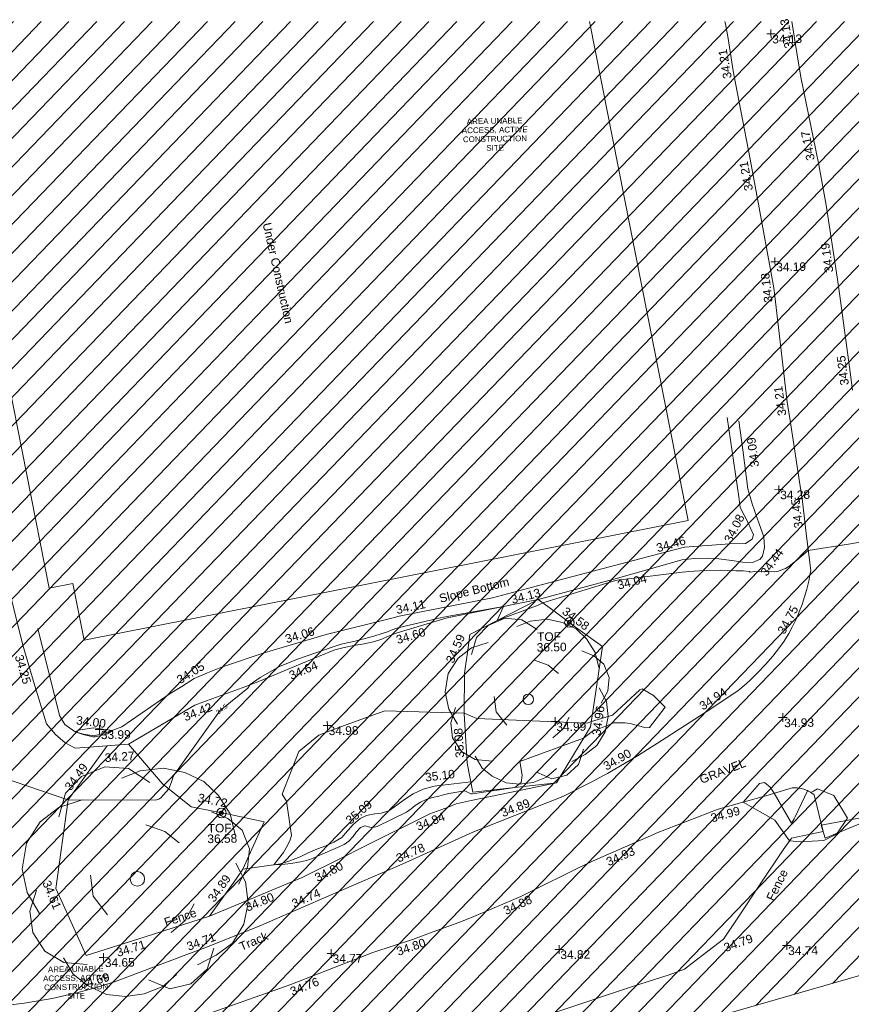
# Model space of a CAD drawing. Header units: millimetres. Extents: x -287732 to 520720, y -103372 to 287754.
# Tile 373 of 380: x 360209 to 396715, y 238906 to 282101. Entities that reach past the tile are written whole.
import ezdxf

# ---------------------------------------------------------------- set-up
doc = ezdxf.new("R2010")
doc.units = ezdxf.units.MM
doc.linetypes.add('IMPORT-HIDDEN2 _3_', pattern=[4762.5, 3175, -1587.5])
doc.linetypes.add('IMPORT-UG_ELEC_STREET LIGHTING_QLB2 _2_', pattern=[2700, 1500, -300.0000000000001, 0, -250, 150, -300.0000000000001, 0, -200])
for name, color, linetype, lineweight, true_color in [('00__TOPO__TOP_OF_FENCE_SYMBOL', 7, 'Continuous', 9, 0x666666), ('00_TOPO_FENCE', 7, 'Continuous', 9, 0x3f7f4f), ('00_TOPO_GATE', 7, 'Continuous', 9, 0xa50000), ('00_TOPO_TREE', 7, 'Continuous', 9, 0x666666), ('00_UAV_FENCE', 7, 'Continuous', 9, 0x264c2f), ('00_UAV_LEVEL_SPOT', 7, 'Continuous', 9, 0x666666), ('00_UAV_SLOPE_BOTTOM', 30, 'Continuous', 9, 0xff7f00), ('00_UAV_SLOPE_TOP', 40, 'Continuous', 9, 0xffbf00), ('00_UAV_TOP_OF_FENCE', 6, 'Continuous', 9, 0xff00ff), ('00_UAV_TRACK', 7, 'Continuous', 9, 0x666666), ('01_DTM_CONTOUR_MJR', 7, 'Continuous', 9, 0x7f3f00), ('01_DTM_CONTOUR_MNR', 7, 'Continuous', 9, 0xa5a552), ('01_DTM_CONTOUR_MNR_LABELS', 7, 'Continuous', 9, 0xa5a552), ('12333-PUM-2D-U-0001-C01 - Rev2_REVIT IMPORT_dwg', 7, 'Continuous', 9, 0x767676), ('PUM-CHAMBER EXTENTS', 6, 'IMPORT-HIDDEN2 _3_', 9, 0xff00ff), ('PUM-UNABLE TO SURVEY', 190, 'Continuous', 9, 0x7f00ff)]:
    doc.layers.add(name, color=color, linetype=linetype, lineweight=lineweight, true_color=true_color)
doc.layers.add('00_UAV_BUILDING_UNDER_CONSTRUCTION', color=7, linetype='Continuous', lineweight=9)
doc.layers.add('00_UAV_SURVEY_TEXT', color=7, linetype='Continuous', lineweight=9)
doc.styles.add('Arial_1', font='arial.ttf', dxfattribs={"height": 250})
doc.styles.add('Swis721 Lt BT_1', font='swissl.ttf', dxfattribs={"height": 200})
doc.styles.add('Swis721 Lt BT_2', font='swissl.ttf', dxfattribs={"height": 375})

# ---------------------------------------------------------------- blocks, each defined once
blk = doc.blocks.new('12333-PUM-2D-U-0001-C01 - Rev2_REVIT IMPORT_dwg__U53-2077580-Site Location Plan Proposed')
at = {"layer": '00_TOPO_GATE', "color": 9, "true_color": 0xe1aaaa, "flags": 128}
blk.add_lwpolyline([(80.55898944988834, -288.9813994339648), (-80.55898944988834, 288.9813994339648), (5521.960576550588, 1227.911431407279), (5360.842597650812, 1805.874230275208)], close=True, dxfattribs=at)
blk = doc.blocks.new('12333-PUM-2D-U-0001-C01 - Rev2_REVIT IMPORT_dwg_CONIFEROUS_TREE-2077251-Site Location Plan Proposed')
at = {"layer": '00_TOPO_TREE', "color": 254, "true_color": 0xcccccc, "flags": 128}
for points in [[(-1889.403682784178, 1545.875740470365), (-1717.639711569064, 2118.422311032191), (-1316.857112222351, 2519.204910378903), (-744.3105416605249, 2748.223538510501), (-171.763971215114, 2690.968881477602), (343.5279423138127, 2347.440939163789)], [(-343.5279423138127, 2461.950253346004), (114.5093140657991, 2633.714224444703), (687.0558846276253, 2690.968881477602), (1202.347798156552, 2576.459567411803), (1660.385054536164, 2347.440939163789), (2003.912996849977, 2003.912996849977), (2290.18628213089, 1545.875740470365), (2404.695596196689, 1030.583826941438)], [(-2404.695596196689, -801.5651986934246), (-2690.968881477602, -286.2732852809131), (-2805.478195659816, 286.2732852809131), (-2690.968881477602, 916.0745128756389), (-2347.440939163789, 1431.36642628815), (-1889.403682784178, 1774.894368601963), (-1316.857112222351, 1946.658339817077)], [(1832.149025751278, 1603.130397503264), (2232.93162509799, 1431.36642628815), (2576.459567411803, 1145.093141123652), (2748.223538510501, 687.0558846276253), (2690.968881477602, 229.0186282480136), (2461.950253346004, -171.763971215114)], [(229.0186282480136, 1316.857112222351), (687.0558846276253, 1145.093141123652), (1030.583826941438, 858.8198558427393)], [(2404.695596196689, 343.5279423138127), (2633.714224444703, -114.5093140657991), (2690.968881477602, -629.8012275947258), (2576.459567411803, -1145.093141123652), (2290.18628213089, -1603.130397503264), (1889.403682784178, -1889.403682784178), (1431.36642628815, -2118.422311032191)], [(-744.3105416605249, -858.8198558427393), (-1087.838483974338, -400.7825993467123), (-1145.093141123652, 114.5093140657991)], [(-1259.602455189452, -2061.167653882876), (-1832.149025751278, -2003.912996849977), (-2290.18628213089, -1717.639711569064), (-2576.459567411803, -1259.602455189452), (-2633.714224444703, -744.3105416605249), (-2461.950253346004, -229.0186282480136)], [(1374.111769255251, -629.8012275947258), (1145.093141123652, -1030.583826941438), (801.5651986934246, -1316.857112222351)], [(916.0745128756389, -2347.440939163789), (572.5465705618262, -2633.714224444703), (114.5093140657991, -2805.478195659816), (-343.5279423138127, -2862.732852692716), (-801.5651986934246, -2805.478195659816), (-1259.602455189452, -2576.459567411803), (-1603.130397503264, -2290.18628213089), (-1832.149025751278, -1889.403682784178)], [(1832.149025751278, -1717.639711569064), (1660.385054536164, -2232.93162509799), (1259.602455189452, -2576.459567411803), (744.3105416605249, -2690.968881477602), (229.0186282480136, -2461.950253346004)]]:
    blk.add_lwpolyline(points, dxfattribs=at)
at = {"layer": '00_TOPO_TREE', "color": 254, "true_color": 0xcccccc}
blk.add_circle((0, 0), 176.6246020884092, dxfattribs=at)
blk = doc.blocks.new('12333-PUM-2D-U-0001-C01 - Rev2_REVIT IMPORT_dwg_MSL_Node_LineworkTOF-2077248-Site Location Plan Proposed')
at = {"layer": '00__TOPO__TOP_OF_FENCE_SYMBOL', "color": 254, "true_color": 0xcccccc, "flags": 128}
for points in [[(165.3591892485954, 165.3591892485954), (0, 0), (-165.3591892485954, 165.3591892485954)], [(165.3591892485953, -165.3591892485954), (0, 0), (-165.3591892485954, -165.3591892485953)]]:
    blk.add_lwpolyline(points, dxfattribs=at)
at = {"layer": '00__TOPO__TOP_OF_FENCE_SYMBOL', "color": 254, "true_color": 0xcccccc}
for radius in [562.5594001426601, 233.853208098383]:
    blk.add_circle((0, 0), radius, dxfattribs=at)
blk = doc.blocks.new('12333-PUM-2D-U-0001-C01 - Rev2_REVIT IMPORT_dwg_UAV-2077255-Site Location Plan Proposed')
at = {"layer": '00_UAV_LEVEL_SPOT', "color": 254, "true_color": 0xcccccc, "flags": 128}
for points in [[(0, -500.0000000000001), (0, 0), (-500.0000000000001, 0)], [(500.0000000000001, 0), (0, 0), (0, 500.0000000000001)]]:
    blk.add_lwpolyline(points, dxfattribs=at)
blk = doc.blocks.new('12333-PUM-2D-U-0001-C01 - Rev2_REVIT IMPORT_dwg_MGS62954_T2_Galway_ITM_3d_Rev1-2077680-Site Location Plan Proposed')
at = {"layer": '00_TOPO_FENCE', "color": 254, "true_color": 0xcccccc, "flags": 128}
blk.add_lwpolyline([(534266101.5531028, 725779715.6278694), (534268210.3965186, 725780397.2926203), (534271122.7142047, 725781339.5459033), (534273788.3399823, 725782165.578988), (534276798.8207607, 725783169.6572479), (534279514.0080751, 725784024.3359522), (534283074.164738, 725785174.5487269), (534286393.9137111, 725786227.1373384), (534289679.3449411, 725787210.3340458), (534293186.4064785, 725788311.2035806), (534294816.219094, 725788807.2742302), (534295495.1616126, 725789034.2959155), (534295830.8497308, 725789291.8642383), (534297217.8645351, 725790329.9378955), (534297832.2971241, 725791200.6617758), (534298876.846711, 725792709.6810789), (534299908.2229397, 725794197.8288555), (534300279.2705071, 725794700.0248502), (534301684.4236245, 725794963.8720913)], dxfattribs=at)
at = {"layer": '00_UAV_BUILDING_UNDER_CONSTRUCTION', "color": 254, "true_color": 0xcccccc, "flags": 128}
blk.add_lwpolyline([(534292043.0622367, 725830672.463737), (534295998.6740963, 725808714.3657684), (534269394.7074885, 725803921.8301865), (534268943.9164782, 725806424.2276704), (534267900.4135952, 725806236.2472548), (534263408.3448763, 725831172.2845877)], dxfattribs=at)
at = {"layer": '00_UAV_FENCE', "color": 254, "true_color": 0xcccccc, "flags": 128}
blk.add_lwpolyline([(534290018.7320002, 725797310.071), (534286336.0725001, 725796962.2185), (534286115.0725001, 725798238.2185001), (534286114.8610072, 725798242.7111832), (534286012.0725, 725800426.2185003), (534286066.0725, 725802194.2185001), (534286219.4088728, 725803195.6595387), (534286324.0725002, 725803879.2185), (534289355.732, 725805367.0710001), (534290084.2013274, 725804805.5989784), (534290969.7320002, 725804123.0710002), (534292142.7320001, 725803257.0710002), (534291742.6615806, 725800884.2627711), (534291548.7320001, 725799734.0710001)], close=True, dxfattribs=at)
blk.add_lwpolyline([(534271253.7320001, 725799333.0710002), (534272717.7320001, 725797566.0710002), (534273954.732, 725796530.0710001), (534274999.7890692, 725796311.8287985), (534275539.732, 725796199.0710002), (534277159.732, 725795829.0710001), (534276183.0725, 725793763.2185), (534275889.7675157, 725793362.2048627), (534274688.0724999, 725791719.2185001), (534271849.5750013, 725790874.5580412), (534269238.5810001, 725790097.5964999), (534268336.7126679, 725792185.4640967), (534267962.581, 725793051.5965002), (534268562.5810001, 725796936.5965002), (534268637.0263307, 725797035.2853026), (534270324.3750001, 725799272.1270001)], dxfattribs=at)
at = {"layer": '00_UAV_SLOPE_BOTTOM', "color": 254, "true_color": 0xcccccc, "flags": 128}
for points in [[(534297789.732, 725813197.071), (534298233.7320001, 725809719.0710001), (534298279.732, 725809240.0710002), (534298622.7320001, 725808569.0710002), (534298723.1470793, 725808331.316911), (534298845.7320001, 725808041.0710001), (534298792.7320001, 725807844.0710001), (534298497.7320001, 725807666.071), (534297798.7320001, 725807656.0710001), (534295810.7320001, 725807545.0710001), (534294406.8653284, 725807201.3757837), (534289551.0362566, 725806012.5697119), (534287352.0724999, 725805474.2185)], [(534267363.0725001, 725804473.2185), (534268254.0725, 725800644.2185001), (534268473.0725001, 725800241.2185), (534268929.0725001, 725799919.2185001), (534268973.775679, 725799904.9034371), (534269285.0725001, 725799805.2185), (534269759.0725, 725799723.2185001), (534270296.0725, 725799858.2185), (534270977.0724999, 725800103.2185001), (534273131.0725001, 725801518.2185001), (534273417.3278922, 725801686.83469), (534273642.0725, 725801819.2185001), (534274192.0725, 725802163.2185), (534274776.0725, 725802405.2185001), (534275441.0725, 725802652.2185), (534277286.0725, 725803236.2185001), (534278069.6884303, 725803452.7553056), (534280011.0725001, 725803989.2185), (534282919.3118084, 725804663.5405716), (534283237.0724999, 725804737.2185003), (534287352.0724999, 725805474.2185)], [(534290018.7320002, 725797310.071), (534286261.0725001, 725796599.2185), (534285596.0725001, 725796465.2185003), (534285137.1513802, 725796283.971443), (534285082.0725001, 725796262.2185001), (534284437.0725002, 725796044.2185001), (534281406.0725, 725794606.2185), (534280588.8028086, 725794217.9145186), (534278773.0725001, 725793355.2185001), (534275998.2095267, 725792243.9147488), (534274688.0724999, 725791719.2185001)]]:
    blk.add_lwpolyline(points, dxfattribs=at)
at = {"layer": '00_UAV_SLOPE_TOP', "color": 254, "true_color": 0xcccccc, "flags": 128}
for points in [[(534266697.0725001, 725803756.2185), (534265565.616909, 725808623.5595282), (534264813.5835, 725811858.687), (534264464.6039398, 725813498.536839), (534263423.9297429, 725818388.6496378), (534263039.5835, 725820194.687), (534262637.3855002, 725822407.5819999)], [(534289355.732, 725805367.0710001), (534292850.732, 725806238.0710001), (534294201.4932753, 725806597.9558064), (534295680.7320001, 725806992.0710001), (534296242.7320001, 725807045.0710001), (534296838.732, 725807051.0710002), (534297305.7320001, 725807017.0710002), (534297885.732, 725806923.0710001), (534298365.732, 725806846.0710001), (534298791.7320001, 725806818.0710001), (534299100.732, 725806953.0710002), (534299102.006458, 725806954.5275236), (534299226.7320001, 725807097.071), (534299327.7320001, 725807470.0710001), (534299301.732, 725807946.0710002), (534299105.732, 725808512.0710003), (534299011.7320001, 725808814.0710001), (534298818.7320001, 725809399.0710001), (534298638.7320002, 725810064.0710002), (534298445.7805055, 725811765.3453877), (534298299.732, 725813053.0710001)], [(534289355.732, 725805367.0710001), (534286794.0725, 725804891.2185), (534285338.0725, 725804625.2185), (534284459.2401424, 725804381.5187254), (534283131.0725001, 725804013.2185), (534282712.0725001, 725803854.2185001), (534282455.0724999, 725803749.2185), (534282135.0725, 725803653.2185), (534281674.0725001, 725803551.2185003), (534281218.0725001, 725803487.2185001), (534280798.0724999, 725803405.2185), (534280389.0725, 725803309.2185001), (534279664.7181935, 725803026.1969244), (534278147.0725, 725802433.2185001), (534277052.0725002, 725801999.2185), (534276446.0725, 725801776.2185), (534275000.0863081, 725801271.0254633), (534274202.0725001, 725800992.2185001), (534271253.7320001, 725799333.0710002), (534270489.0552081, 725799282.9261554), (534270324.3750001, 725799272.1270001), (534268909.0725, 725799194.2185001), (534268473.0725001, 725799433.2185001), (534268057.0725002, 725799814.2185001), (534267670.0725001, 725800289.2185), (534267199.1436222, 725801967.2353758), (534266697.0725001, 725803756.2185)], [(534276183.0725, 725793763.2185), (534277839.0725001, 725793971.2185001), (534278210.0724999, 725794081.2185001), (534278704.0725002, 725794255.2185), (534279068.0724999, 725794430.2185), (534279480.0725, 725794600.2185003), (534279837.0725001, 725794728.2185), (534280197.0725001, 725794872.2185001), (534280550.0725001, 725795081.2185001), (534280808.6225731, 725795366.8892103), (534280836.0725001, 725795397.2185001), (534281064.0725001, 725795641.2185), (534281374.0724999, 725795889.2185003), (534281652.0725001, 725796028.2185), (534282017.0725001, 725796090.2185001), (534282295.0725001, 725796116.2185001), (534282633.0725002, 725796215.2185001), (534282990.0725001, 725796456.2185001), (534283331.0725001, 725796700.2185), (534283720.0725, 725796937.2185001), (534284152.0725001, 725797136.2185), (534284639.0725, 725797262.2185001), (534285015.0725, 725797290.2185001), (534285263.3308752, 725797316.3510078), (534286256.6284837, 725797420.908839)]]:
    blk.add_lwpolyline(points, dxfattribs=at)
at = {"layer": '00_UAV_TRACK', "color": 254, "true_color": 0xcccccc, "flags": 128}
for points in [[(534301684.4236246, 725794963.8720914), (534301309.0210001, 725796585.4535003), (534301263.808525, 725796621.9105495), (534301217.1090462, 725796656.4423175), (534301169.0044903, 725796688.9882244), (534301119.5792493, 725796719.4911729), (534301068.9200317, 725796747.8976512), (534301017.1157109, 725796774.1578243), (534300964.2571696, 725796798.2256229), (534300912.021, 725796819.4535), (534300857.3578585, 725796839.0806572), (534300801.9207658, 725796856.4015428), (534300745.8069773, 725796871.3857707), (534300689.1149359, 725796884.0070531), (534300631.9440985, 725796894.2432485), (534300574.3947626, 725796902.0763987), (534300516.5678886, 725796907.4927617), (534300458.564925, 725796910.4828355), (534300400.4876283, 725796911.0413748), (534300348.0210002, 725796909.4535), (534299293.0210001, 725796605.4535003), (534298134.8944455, 725796299.6028055), (534297093.0210002, 725796024.4535004), (534294355.2063727, 725795018.2089075), (534294231.0210001, 725794969.4535), (534293426.7732614, 725794633.1951927), (534291539.8956476, 725793844.2862009), (534290822.0210003, 725793521.4535003), (534288862.7929611, 725792594.6520725), (534288355.0210001, 725792354.4535002), (534286286.6416376, 725791508.3518404), (534285732.0210001, 725791298.4535003), (534284211.7133172, 725790768.7010204), (534283621.721764, 725790563.1179715), (534281824.0210001, 725790013.4535003), (534279485.6086581, 725789143.1664109), (534278202.021, 725788665.4535002), (534274757.2256218, 725787520.0720134)], [(534263851.028079, 725787781.3373251), (534266483.5810003, 725788048.5965), (534267450.9387689, 725788193.8791951), (534267708.5810001, 725788239.5965), (534268666.865986, 725788436.0093312), (534268797.5070499, 725788468.5408419), (534269616.0854773, 725788672.3786852), (534270466.5810001, 725788920.5965), (534273545.2192754, 725790023.3692157), (534274447.5810003, 725790346.5965002), (534276849.0210001, 725791245.4535003), (534278213.1759572, 725791812.0786806), (534280376.0210001, 725792710.4535004), (534282834.2687082, 725793720.9427749), (534283468.0210001, 725793981.4535), (534286307.0210003, 725795211.4535002), (534287449.0928102, 725795639.4789029), (534290280.0210001, 725796700.4535002), (534291647.2582093, 725797363.754929), (534292051.6368057, 725797575.3925153), (534292260.0210001, 725797684.4535), (534293584.3157694, 725798429.805588), (534294483.021, 725798978.4535002), (534296347.5888431, 725800130.4807729), (534296634.0210001, 725800307.4535002), (534298044.0210002, 725801200.4535002), (534298410.6110989, 725801504.4290438), (534298606.0210001, 725801677.4535002), (534298952.1434423, 725802004.5447509), (534299284.2651166, 725802345.8431907), (534299601.8033684, 725802700.750066), (534299904.2011276, 725803068.6427495), (534300114.1194681, 725803344.6560446), (534300136.0210001, 725803373.4535002), (534300320.4685522, 725803674.9994001), (534300492.1268808, 725803984.0046549), (534300650.6948387, 725804299.9271641), (534300795.8942442, 725804622.2126929), (534300926.0210001, 725804946.4535002), (534301043.9051849, 725805279.7013783), (534301147.730992, 725805617.5934188), (534301237.3162766, 725805959.5368437), (534301312.503875, 725806304.9317689), (534301333.0210001, 725806413.4535002), (534301167.7195764, 725808071.9052845), (534301029.0210002, 725809463.4535003), (534300540.9362556, 725813025.9882091), (534300431.7320001, 725813823.0710002), (534300019.7631032, 725817997.4681151), (534299934.7320001, 725818859.0710002), (534299253.4508877, 725822936.6646212), (534298989.7320002, 725824515.0710001), (534298404.2809309, 725827863.9545836), (534298310.7320002, 725828399.0710003), (534298114.1505968, 725829826.194832), (534298005.2980002, 725830470.6370003), (534297985.6394885, 725830568.7356652)], [(534303298.4079741, 725814309.5138417), (534303186.7320001, 725815312.0710001), (534302822.2980001, 725818455.6370002), (534302714.1616597, 725819274.7646486), (534302295.2980002, 725822447.6370001), (534301994.8139123, 725824221.8890102), (534301886.2980001, 725824862.6370003), (534301279.2980002, 725828080.6370003), (534301122.7835817, 725829144.378275), (534300920.7477597, 725830517.5031598)]]:
    blk.add_lwpolyline(points, dxfattribs=at)
at = {"layer": '01_DTM_CONTOUR_MJR', "color": 254, "true_color": 0xcccccc, "flags": 128}
for points in [[(534294847.443832, 725800540.9624273), (534294141.2500001, 725799657.5000002), (534293970.8217298, 725799655.6403972), (534293286.0188543, 725799851.2835388), (534293059.3423368, 725799893.2275715), (534292570.0000001, 725799900), (534291619.3270549, 725799529.8303345), (534291559.8404903, 725799496.7803844), (534291240, 725799250), (534288426.7889571, 725798277.163379), (534288514.2293621, 725797669.0683829), (534288469.8925008, 725797355.3488897), (534288180.0000002, 725797140.0000001), (534286323.9944869, 725796887.975191), (534286245.3204192, 725796897.3067642), (534285984.5619336, 725797023.5361166), (534285275.2160149, 725796929.1773582), (534285044.6992482, 725796865.9962407), (534284833.0697023, 725796821.2052224), (534284557.3928882, 725796756.0966172), (534284273.2406409, 725796672.5355003), (534284023.2596349, 725796560.9254564), (534283798.459576, 725796421.4564685), (534283615.8922126, 725796278.7070833), (534283401.5437789, 725796143.2718894), (534282111.4047915, 725795535.624356), (534281925.5531533, 725795484.7025409), (534281781.2747847, 725795510.7978383), (534281572.9855357, 725795574.331085), (534281382.1993907, 725795499.6194973), (534281178.0963473, 725795292.4593209), (534281043.5276499, 725795117.9178187), (534280853.2389779, 725794914.2763726), (534280652.3006237, 725794772.8114365), (534280461.3580833, 725794682.5076625), (534279491.0455435, 725794283.2078452), (534279239.834489, 725794180.5560087), (534278977.4120603, 725794099.7696819), (534278716.5923734, 725794046.6694841), (534278287.0737605, 725793980.9051652), (534277889.6085165, 725793937.4610808), (534277540.0000001, 725793930.0000002), (534277760.5912985, 725794187.2061541), (534277983.5645933, 725794457.3923445), (534278173.5674267, 725794796.6877534), (534278279.2469239, 725795009.6095847), (534278335.6898279, 725795206.6816862), (534278149.9976887, 725796707.7299095), (534277960.0000001, 725797020.0000001), (534278727.1612477, 725798887.8331707), (534279625.4365712, 725799576.6839173), (534280500.1050354, 725799904.969248), (534282528.5343718, 725800601.0705407), (534286010.0000001, 725800430.0000001), (534286573.1723269, 725800197.1068393), (534291405.994468, 725799909.3862017), (534291590, 725799970.0000001), (534292527.5204769, 725800231.933018), (534293738.5102512, 725801326.4726305), (534293850, 725801360.0000001), (534294340.2178091, 725801065.1409354)], [(534298925.4921601, 725797117.0221838), (534299139.2632285, 725797163.5054259), (534299393.2103802, 725796954.9399546), (534299560.0000002, 725796690.0000002), (534300300.8794778, 725795359.1949381), (534300416.6559914, 725795555.0760611), (534300457.0686862, 725795641.4871603), (534301020.0000001, 725796770), (534300960.0000001, 725796800), (534301070.0000001, 725796750.0000001), (534301120, 725796720.0000001), (534301170.0000001, 725796690.0000002), (534301280.9782609, 725796748.6956522), (534301466.6501487, 725796845.9551536), (534302177.2770622, 725796542.7445192), (534302759.854511, 725795533.3045768), (534302258.0985234, 725794846.4824718), (534301703.309025, 725794576.9212406), (534300678.3577029, 725794529.916302), (534300190.0000002, 725794580.0000001), (534299574.1556186, 725795505.4596119), (534298190.0000002, 725796320.0000002)]]:
    blk.add_lwpolyline(points, close=True, dxfattribs=at)
at = {"layer": '01_DTM_CONTOUR_MNR', "color": 254, "true_color": 0xcccccc, "flags": 128}
blk.add_lwpolyline([(534265095.9356723, 725798181.7406628), (534268560.0000002, 725796940.0000002), (534272386.2531017, 725796853.3222474), (534272553.9296119, 725796896.1805345), (534272638.7076025, 725796960.3070178), (534272990.0000001, 725797340.0000004), (534273159.8544602, 725797756.7452272), (534273200.0000001, 725797900.0000002), (534275292.5039287, 725800731.1128132), (534275381.798398, 725800799.8301035), (534276544.224629, 725801694.3847282), (534276650.0000001, 725801850.0000001), (534277081.2828851, 725802161.6282395), (534277944.0515596, 725802623.9746941), (534278739.8936171, 725802924.7494854), (534280311.1632124, 725803451.0763572), (534280620.4563985, 725803541.8168217), (534280937.8996767, 725803606.5703819), (534281224.4911811, 725803668.0866752), (534282107.2293908, 725803881.403169), (534282479.8649583, 725803986.775277), (534282706.8352461, 725804063.2908894), (534282877.6576673, 725804131.5383469), (534283162.2084642, 725804223.7470803), (534285111.6645617, 725804641.9604279), (534285571.9808789, 725804726.9472334), (534286824.3522083, 725804925.579073), (534287820.0000002, 725805080.0000002), (534287540.0000002, 725804480), (534289347.9849559, 725805115.8356006), (534289550.0000001, 725805220.0000004), (534292764.9795788, 725806144.125908), (534292830.1564854, 725806156.7131352), (534292922.8415817, 725806161.5909091), (534292975.3048127, 725806165.339216), (534295572.4221368, 725806444.605251), (534295987.8590511, 725806479.499267), (534296446.0722504, 725806495.0326045), (534297369.2608949, 725806510.4953463), (534297677.1019428, 725806493.1407306), (534298044.8654746, 725806470.8901242), (534298375.5500001, 725806467.0500002), (534298645.2052768, 725806427.0197874), (534298669.8132519, 725806406.0234227), (534298861.7701997, 725806423.386757), (534299744.1543806, 725806395.4959717), (534299919.6677961, 725806418.2155277), (534300097.2615832, 725806488.6500155), (534300225.6944447, 725806535.2777783), (534300420.0956697, 725806642.2708966), (534300466.4414697, 725806693.7406601), (534300597.5370966, 725806798.205339), (534300721.9174, 725806871.3040416), (534301240.0000001, 725807310.0000004), (534303097.9226848, 725807571.6075808), (534304020.0000002, 725807710.0000002)], dxfattribs=at)
blk.add_lwpolyline([(534270379.2137393, 725799815.8070719), (534270560.0000002, 725799950.0000002), (534269728.4743737, 725800077.4585311), (534269071.7134545, 725799984.2094547), (534268930.0000002, 725799920.0000001), (534269280.6696429, 725799794.7767857), (534269699.6781517, 725799682.3875536), (534269803.4924537, 725799685.0507071), (534270302.3482134, 725799790.7277073)], close=True, dxfattribs=at)
for name, p, xscale, yscale, zscale in [('12333-PUM-2D-U-0001-C01 - Rev2_REVIT IMPORT_dwg_UAV-2077255-Site Location Plan Proposed', (534300000, 725830000), 0.375, 0.375, 0.375), ('12333-PUM-2D-U-0001-C01 - Rev2_REVIT IMPORT_dwg_UAV-2077255-Site Location Plan Proposed', (534300000, 725820000.0000001), 0.375, 0.375, 0.375), ('12333-PUM-2D-U-0001-C01 - Rev2_REVIT IMPORT_dwg_UAV-2077255-Site Location Plan Proposed', (534300000, 725810000), 0.375, 0.375, 0.375), ('12333-PUM-2D-U-0001-C01 - Rev2_REVIT IMPORT_dwg_CONIFEROUS_TREE-2077251-Site Location Plan Proposed', (534288839.7320001, 725800993.0710002), 1.3, 1.3, 1.3), ('12333-PUM-2D-U-0001-C01 - Rev2_REVIT IMPORT_dwg_MSL_Node_LineworkTOF-2077248-Site Location Plan Proposed', (534290705.3191757, 725804333.3984901), 0.375, 0.375, 0.375), ('12333-PUM-2D-U-0001-C01 - Rev2_REVIT IMPORT_dwg_UAV-2077255-Site Location Plan Proposed', (534270000.0000001, 725800000.0000001), 0.375, 0.375, 0.375), ('12333-PUM-2D-U-0001-C01 - Rev2_REVIT IMPORT_dwg_UAV-2077255-Site Location Plan Proposed', (534280000, 725800000.0000001), 0.375, 0.375, 0.375), ('12333-PUM-2D-U-0001-C01 - Rev2_REVIT IMPORT_dwg_UAV-2077255-Site Location Plan Proposed', (534290000, 725800000.0000001), 0.375, 0.375, 0.375), ('12333-PUM-2D-U-0001-C01 - Rev2_REVIT IMPORT_dwg_UAV-2077255-Site Location Plan Proposed', (534300000, 725800000.0000001), 0.375, 0.375, 0.375), ('12333-PUM-2D-U-0001-C01 - Rev2_REVIT IMPORT_dwg_CONIFEROUS_TREE-2077251-Site Location Plan Proposed', (534271546.7320001, 725793416.071), 1.8, 1.8, 1.8), ('12333-PUM-2D-U-0001-C01 - Rev2_REVIT IMPORT_dwg_MSL_Node_LineworkTOF-2077248-Site Location Plan Proposed', (534275286.4605874, 725796240.5987122), 0.375, 0.375, 0.375), ('12333-PUM-2D-U-0001-C01 - Rev2_REVIT IMPORT_dwg_UAV-2077255-Site Location Plan Proposed', (534270000.0000001, 725790000), 0.375, 0.375, 0.375), ('12333-PUM-2D-U-0001-C01 - Rev2_REVIT IMPORT_dwg_UAV-2077255-Site Location Plan Proposed', (534280000, 725790000), 0.375, 0.375, 0.375), ('12333-PUM-2D-U-0001-C01 - Rev2_REVIT IMPORT_dwg_UAV-2077255-Site Location Plan Proposed', (534290000, 725790000), 0.375, 0.375, 0.375), ('12333-PUM-2D-U-0001-C01 - Rev2_REVIT IMPORT_dwg_UAV-2077255-Site Location Plan Proposed', (534300000, 725790000), 0.375, 0.375, 0.375)]:
    blk.add_blockref(name, p, dxfattribs=dict(xscale=xscale, yscale=yscale, zscale=zscale))
blk.add_blockref('12333-PUM-2D-U-0001-C01 - Rev2_REVIT IMPORT_dwg__U53-2077580-Site Location Plan Proposed', (534301684.4236245, 725794963.8720913))
at = {"layer": '00_TOPO_FENCE', "color": 251, "true_color": 0x666666, "char_height": 375, "attachment_point": 1, "line_spacing_factor": 1.005061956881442, "style": 'Swis721 Lt BT_2'}
for s, insert, width, rotation in [('Fence', (534299117.1952826, 725792096.512759), 1681.10932225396, 62.838970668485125), ('34.79', (534297188.9473659, 725790111.354422), 1495.902363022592, 19.04910905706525)]:
    blk.add_mtext(s, dxfattribs=dict(at, insert=insert, width=width, rotation=rotation))
at = {"layer": '00_UAV_BUILDING_UNDER_CONSTRUCTION', "color": 251, "true_color": 0x666666, "insert": (534277908.2250885, 725822132.7228281), "char_height": 375, "width": 5271.274993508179, "attachment_point": 1, "rotation": 281.70756843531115, "line_spacing_factor": 1.005061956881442, "style": 'Swis721 Lt BT_2'}
blk.add_mtext('Under Construction', dxfattribs=at)
at = {"layer": '00_UAV_FENCE', "color": 251, "true_color": 0x666666, "char_height": 375, "attachment_point": 1, "line_spacing_factor": 1.005061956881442, "style": 'Swis721 Lt BT_2'}
for s, insert, width, rotation in [('34.58', (534290584.533804, 725805045.2232206), 1495.902363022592, 322.37654996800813), ('34.59', (534285233.610127, 725802757.518492), 1495.902363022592, 65.19832642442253), ('34.96', (534291601.4495196, 725799388.7075943), 1495.902363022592, 80.42958262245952), ('35.08', (534285608.4234959, 725798469.1475136), 1495.902363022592, 92.69520647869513), ('34.49', (534268392.222912, 725797533.1041963), 1495.902363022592, 52.971133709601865), ('34.72', (534274310.99665, 725797124.4430441), 1495.902363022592, 347.7260434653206), ('34.61', (534267714.3725865, 725793458.3826847), 1495.902363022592, 291.62598998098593), ('34.89', (534274593.9413811, 725792524.7287966), 1495.902363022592, 53.81792639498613), ('Fence', (534272648.955788, 725791657.4672829), 1681.10932225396, 17.373175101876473), ('34.71', (534270526.631801, 725790367.2720793), 1495.902363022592, 16.57158857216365)]:
    blk.add_mtext(s, dxfattribs=dict(at, insert=insert, width=width, rotation=rotation))
at = {"layer": '00_UAV_LEVEL_SPOT', "char_height": 375, "width": 1495.902363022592, "attachment_point": 1, "line_spacing_factor": 1.005061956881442, "style": 'Swis721 Lt BT_2'}
for s, insert in [('34.13', (534300051.8765643, 725829949.1441548)), ('34.19', (534300051.8765643, 725819949.1441548)), ('34.28', (534300051.8765643, 725809949.1441547)), ('33.99', (534270051.8765643, 725799949.1441548)), ('34.98', (534280051.8765643, 725799949.1441548)), ('34.99', (534290051.8765643, 725799949.1441548)), ('34.93', (534300051.8765643, 725799949.1441548)), ('34.65', (534270051.8765643, 725789949.1441547)), ('34.77', (534280051.8765643, 725789949.1441547)), ('34.82', (534290051.8765643, 725789949.1441547)), ('34.74', (534300051.8765643, 725789949.1441547))]:
    blk.add_mtext(s, dxfattribs=dict(at, insert=insert))
at = {"layer": '00_UAV_SLOPE_BOTTOM', "color": 251, "true_color": 0x666666, "char_height": 375, "attachment_point": 1, "line_spacing_factor": 1.005061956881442, "style": 'Swis721 Lt BT_2'}
for s, insert, width, rotation in [('34.08', (534297531.4141085, 725807847.7801154), 1495.902363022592, 61.55351421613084), ('Slope Bottom', (534284971.5038111, 725805659.1110538), 3685.143599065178, 13.000525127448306), ('34.04', (534292800.6590993, 725806098.5239277), 1495.902363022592, 13.756593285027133), ('34.13', (534288126.3883498, 725805551.6762732), 1495.902363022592, 13.756593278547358), ('34.11', (534283069.2914929, 725805197.6364983), 1495.902363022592, 11.100096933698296), ('34.06', (534278178.7540496, 725803996.6827414), 1495.902363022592, 15.447087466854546), ('34.05', (534273378.756878, 725802240.2465091), 1495.902363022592, 30.772273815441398), ('34.00', (534269007.5321433, 725800615.413997), 1495.902363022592, 352.08274025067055), ('34.84', (534283772.8948894, 725795655.2272894), 1495.902363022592, 20.586427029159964), ('34.80', (534279282.2928932, 725793476.6002641), 1495.902363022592, 25.4134881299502), ('34.80', (534276216.4334205, 725792238.2575175), 1495.902363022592, 21.825587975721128)]:
    blk.add_mtext(s, dxfattribs=dict(at, insert=insert, width=width, rotation=rotation))
at = {"layer": '00_UAV_SLOPE_TOP', "color": 251, "true_color": 0x666666, "char_height": 375, "width": 1495.902363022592, "attachment_point": 1, "line_spacing_factor": 1.005061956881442, "style": 'Swis721 Lt BT_2'}
for s, insert, rotation in [('34.09', (534298776.6730735, 725810985.6873591), 96.47060042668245), ('34.46', (534294536.6469584, 725807704.3218838), 14.918815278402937), ('34.44', (534299094.2007998, 725806404.684204), 53.341020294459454), ('34.60', (534283044.7368568, 725803875.745467), 15.498667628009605), ('34.25', (534266690.778089, 725803375.6418885), 285.67656778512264), ('34.64', (534278309.0535018, 725802379.0498179), 21.341709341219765), ('34.42', (534273641.9062572, 725800638.2269847), 20.813896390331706), ('34.27', (534270194.5636839, 725798937.5453322), 3.250014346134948), ('35.10', (534284232.7203752, 725797835.0307864), 6.009016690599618), ('35.09', (534280690.6872052, 725795908.9626497), 39.05958209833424)]:
    blk.add_mtext(s, dxfattribs=dict(at, insert=insert, rotation=rotation))
at = {"layer": '00_UAV_SURVEY_TEXT', "color": 251, "true_color": 0x666666, "insert": (534296251.3006943, 725797501.2935941), "char_height": 375, "width": 2322.210334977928, "attachment_point": 1, "rotation": 20.40518696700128, "line_spacing_factor": 1.005061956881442, "style": 'Swis721 Lt BT_2'}
blk.add_mtext('GRAVEL', dxfattribs=at)
at = {"layer": '00_UAV_TOP_OF_FENCE', "color": 251, "true_color": 0x666666, "char_height": 375, "attachment_point": 1, "line_spacing_factor": 1.005061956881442, "style": 'Swis721 Lt BT_2'}
for s, insert, width in [('TOF', (534289272.890117, 725803915.9450696), 1163.479615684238), ('36.50', (534289250.4664753, 725803452.5683647), 1495.902363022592), ('TOF', (534274669.9810213, 725795769.585365), 1163.479615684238), ('36.58', (534274647.5573796, 725795306.2086601), 1495.902363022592)]:
    blk.add_mtext(s, dxfattribs=dict(at, insert=insert, width=width))
at = {"layer": '00_UAV_TRACK', "char_height": 375, "attachment_point": 1, "line_spacing_factor": 1.005061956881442, "style": 'Swis721 Lt BT_2'}
for s, insert, width, rotation in [('34.13', (534300596.4369423, 725829319.6254717), 1495.902363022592, 98.37020287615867), ('34.21', (534297876.129616, 725828033.6854094), 1495.902363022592, 98.96965759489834), ('34.17', (534301463.7328346, 725824382.2175913), 1495.902363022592, 99.98679944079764), ('34.21', (534298723.793409, 725823101.6352836), 1495.902363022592, 99.48531870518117), ('34.19', (534302190.4721864, 725819457.7993451), 1495.902363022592, 97.52036030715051), ('34.18', (534299500.5919116, 725818192.951206), 1495.902363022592, 96.15257150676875), ('34.25', (534302778.5458609, 725814503.1520303), 1495.902363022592, 96.35603944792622), ('34.21', (534300017.6984324, 725813210.3100609), 1495.902363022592, 97.37947463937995), ('34.45', (534300650.1365547, 725808271.5554292), 1495.902363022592, 95.69199302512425), ('34.75', (534299806.9157254, 725803806.584854), 1495.902363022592, 60.41110993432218), ('34.94', (534296295.88882, 725800682.8207697), 1495.902363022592, 32.13279870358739), ('34.90', (534292030.5734485, 725798129.7468239), 1495.902363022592, 28.961365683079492), ('34.89', (534287509.3948686, 725796190.9460608), 1495.902363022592, 20.544981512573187), ('34.99', (534296717.0977576, 725795812.5475852), 1495.902363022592, 14.793546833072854), ('34.78', (534282873.9336504, 725794274.2772639), 1495.902363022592, 22.6852429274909), ('34.93', (534292090.9768993, 725793956.6654449), 1495.902363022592, 22.689945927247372), ('34.74', (534278254.0851572, 725792365.3225708), 1495.902363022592, 22.5563940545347), ('34.88', (534287539.9033723, 725791887.2769624), 1495.902363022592, 23.97154833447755), ('34.71', (534273613.2501842, 725790573.9363416), 1495.902363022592, 19.741334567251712), ('Track', (534275918.1053116, 725790520.4849262), 1486.404570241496, 22.172194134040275), ('34.80', (534282824.2825047, 725790192.8966042), 1495.902363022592, 18.382070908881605), ('34.69', (534268917.0570132, 725789010.2604841), 1495.902363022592, 14.340484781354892), ('34.76', (534278119.6411763, 725788518.0592421), 1495.902363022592, 20.41376040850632)]:
    blk.add_mtext(s, dxfattribs=dict(at, insert=insert, width=width, rotation=rotation))
at = {"layer": '01_DTM_CONTOUR_MNR_LABELS', "color": 251, "true_color": 0x666666, "insert": (534275321.1197366, 725800878.6788012), "char_height": 200, "width": 620.5117196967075, "attachment_point": 2, "rotation": 37.58037603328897, "line_spacing_factor": 1.005061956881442, "style": 'Swis721 Lt BT_1'}
blk.add_mtext('34.5', dxfattribs=at)
blk = doc.blocks.new('12333-PUM-2D-U-0001-C01 - Rev2_REVIT IMPORT_dwg-1620468-Site Location Plan Proposed')
at = {"layer": 'PUM-CHAMBER EXTENTS', "true_color": 0xfff4d4}
h = blk.add_hatch(dxfattribs=at)
h.set_pattern_fill('FP_14', style=0, pattern_type=2)
h.set_pattern_definition([(45, (-533641079.65, -725615854.3560001), (-618.7184335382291, 618.7184335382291), [])])
h.paths.add_polyline_path([(548820.3501529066, 143595.6438214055), (598554.726548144, 155705.0015586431), (665880.3501528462, 173780.643821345), (683590.8699340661, 180379.6662089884), (684126.2921456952, 185226.5029211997), (699646.6566527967, 190872.8378213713), (682994.2837554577, 214259.006618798), (606101.125900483, 215601.1816816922), (611594.7356529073, 198837.6438862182), (620808.8827925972, 194892.6093451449), (622809.8820558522, 181730.4029184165), (546425.3200724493, 167969.8622055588), (546575.8377649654, 166438.0438213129), (546752.1501529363, 166438.0438213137), (546742.8316869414, 165904.1892620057), (546628.8411191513, 165898.6287465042), (546695.6373264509, 165218.8438213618), (546866.450152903, 165218.8438213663), (546857.1396212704, 164685.4438213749), (546748.0496346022, 164685.4438213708), (546816.1401362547, 163992.4868640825), (546980.7501529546, 163999.6438213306), (547018.8501529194, 163466.2438213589), (546868.4915593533, 163459.7064912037), (546935.2364494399, 162780.4438212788), (547056.9501529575, 162780.4438212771), (547056.9501529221, 162323.2438212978), (546980.161284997, 162323.2438212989), (547055.3756635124, 161557.7871773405), (547133.1501528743, 161561.2438213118), (547171.2501528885, 161104.0438213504), (547100.2641136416, 161100.9574718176), (547167.3480998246, 160418.2438213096), (547285.5501528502, 160418.2438213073), (547285.5501528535, 159884.8438213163), (547219.760407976, 159884.8438213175), (547286.6641069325, 159203.9649537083), (547399.8501529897, 159199.0438212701), (547361.7501529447, 158665.6438213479), (547339.5218446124, 158666.0318179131), (547526.6396990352, 156761.7336278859), (547552.2501529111, 156760.643821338), (547555.1797682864, 156471.2813758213), (547638.940920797, 155618.8442227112), (547666.5501529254, 155617.6438213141), (547669.1799035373, 155311.1021300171), (547744.1895742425, 154547.7287972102), (547818.950152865, 154550.8438213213), (547809.6327005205, 154017.0473339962), (547796.3901281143, 154016.4838202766), (547863.8113582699, 153330.3380382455), (547895.150152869, 153331.6438213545), (547933.250152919, 152798.2438212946), (547916.1638860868, 152797.5464226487), (547983.7334397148, 152109.8911528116), (548047.5501528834, 152112.4438213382), (548085.6501528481, 151579.0438213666), (548036.089714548, 151577.0614038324), (548096.0084987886, 150967.2680052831), (548123.7501529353, 150969.4438212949), (548161.8501529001, 150436.0438213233), (548148.3134199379, 150434.9608826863), (548720.0288378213, 144616.6137300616)])
h.paths.add_polyline_path([(507602.6006529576, 195456.4678212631), (521342.9320607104, 197371.1634294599), (539189.5091527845, 196672.9153214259), (560381.472544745, 200828.8192643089), (577694.2496529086, 209009.0883214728), (593948.7272522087, 215813.3025891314), (467151.1844916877, 218026.5619307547), (468398.9507812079, 211588.5258330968), (490993.6907402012, 198483.5081887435), (503467.5815323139, 197676.0129840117), (507337.4300206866, 195598.8028811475)])
at = {"layer": 'PUM-UNABLE TO SURVEY', "color": 7, "true_color": 0xfff4d4, "flags": 128}
blk.add_lwpolyline([(548148.3134199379, 150434.9608826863), (548820.3501529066, 143595.6438214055), (598554.726548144, 155705.0015586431), (665880.3501528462, 173780.643821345), (683590.869934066, 180379.6662089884), (684126.2921456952, 185226.5029211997), (699646.6566527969, 190872.8378213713), (682994.2837554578, 214259.0066187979)], dxfattribs=at)
blk.add_blockref('12333-PUM-2D-U-0001-C01 - Rev2_REVIT IMPORT_dwg_MGS62954_T2_Galway_ITM_3d_Rev1-2077680-Site Location Plan Proposed', (-533641079.6498471, -725615854.3561786))
at = {"layer": 'PUM-UNABLE TO SURVEY', "color": 51, "true_color": 0xffff7f, "char_height": 250, "width": 3428.043514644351, "attachment_point": 2, "line_spacing_factor": 0.9417779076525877, "style": 'Arial_1'}
for insert in [(646726.7066630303, 210660.6233041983), (627693.9665474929, 173781.8611516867)]:
    blk.add_mtext('AREA UNABLE\\PACCESS, ACTIVE\\PCONSTRUCTION\\PSITE', dxfattribs=dict(at, insert=insert))

msp = doc.modelspace()

# ---------------------------------------------------------------- block references
at = {"layer": '12333-PUM-2D-U-0001-C01 - Rev2_REVIT IMPORT_dwg', "color": 254, "linetype": 'IMPORT-UG_ELEC_STREET LIGHTING_QLB2 _2_', "true_color": 0xffd4d4, "rotation": 0.9999999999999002}
msp.add_blockref('12333-PUM-2D-U-0001-C01 - Rev2_REVIT IMPORT_dwg-1620468-Site Location Plan Proposed', (-261895.0770586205, 55869.5817132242), dxfattribs=at)

doc.saveas('drawing.dxf')
